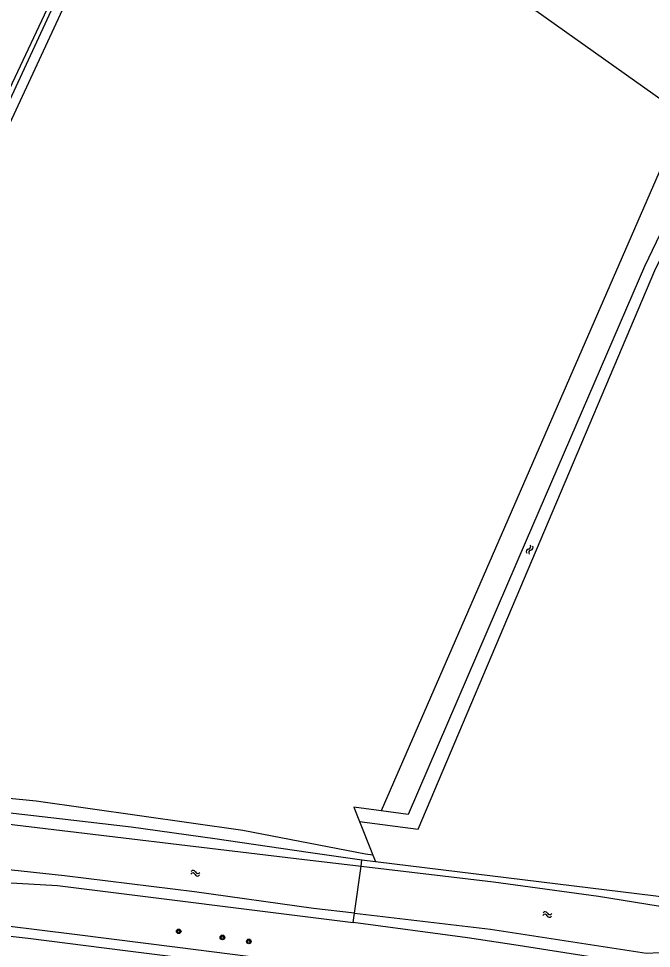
# Model space of a CAD drawing. Extents: x 133000 to 136000, y 400500 to 403500.
# Drawn here: x 134831.8 to 134941.1, y 402499.8 to 402660.3 of the extents above; entities that cross this region are included whole.
import ezdxf

# ---------------------------------------------------------------- set-up
doc = ezdxf.new("R2010")
doc.units = 0
for name, color, linetype in [('gg-knt-bronhoudergrens', 7, 'Continuous'), ('gg-knt-onverhard', 7, 'Continuous'), ('gg-knt-verharding', 7, 'Continuous'), ('gg-knt-verharding nz', 7, 'Continuous'), ('gg-kntw-bovenkant insteek waterloop', 7, 'Continuous'), ('gg-kntw-waterlijn', 7, 'Continuous'), ('gt-grn-groengrens', 7, 'Continuous'), ('gt-grn-vlakafsluiter', 7, 'Continuous'), ('gt-symb-boom', 7, 'Continuous'), ('gt-symb-watersymbool', 7, 'Continuous'), ('gx-grn-maaiveld', 7, 'Continuous')]:
    doc.layers.add(name, color=color, linetype=linetype)

# ---------------------------------------------------------------- blocks, each defined once
blk = doc.blocks.new('gt0-BOOM')
at = {"layer": 'gt-symb-boom'}
for radius in [0.4, 0.2]:
    blk.add_circle((0, 0), radius, dxfattribs=at)
blk = doc.blocks.new('gt0-WA')
at = {"layer": 'gt-symb-watersymbool'}
for centre, start, end in [((-0.32, 0.02), 28.0725, 151.9275), ((0.43, 0.42), 208.0725, 331.9275), ((-0.32, -0.43), 28.0725, 151.9275), ((0.43, -0.03), 208.0725, 331.9275)]:
    blk.add_arc(centre, 0.425, start, end, dxfattribs=at)

msp = doc.modelspace()

# ---------------------------------------------------------------- linework, layer by layer
at = {"layer": 'gg-knt-bronhoudergrens'}
msp.add_lwpolyline([(134914.66, 402728.08), (134910.39, 402721.34), (134905.8, 402724.66), (134881.68, 402689.66), (134946.71, 402643.55), (134894.41, 402523.51)], dxfattribs=at)
at = {"layer": 'gg-knt-onverhard'}
msp.add_lwpolyline([(134776.65, 402530.95), (134777.32, 402533.22), (134800.68, 402585.48), (134857.93, 402706.95), (134864.46, 402720.95)], dxfattribs=at)
at = {"layer": 'gg-knt-verharding'}
msp.add_lwpolyline([(134781.21, 402508.59), (134806.4, 402506.38), (134823.74, 402504.43), (134841.44, 402502.26), (134859.23, 402500.02), (134877.36, 402497.72), (134895.64, 402495.38), (134914.77, 402492.96), (134945.14, 402489.07)], dxfattribs=at)
at = {"layer": 'gg-knt-verharding nz'}
msp.add_lwpolyline([(135055.72, 402472.87), (135042.19, 402474.64), (135021.47, 402477.36), (135004.83, 402479.58), (134983.91, 402481.95), (134969.42, 402484.09), (134948.45, 402486.83), (134925.77, 402489.78), (134906.83, 402492.27), (134890.06, 402494.36), (134864.93, 402497.53), (134850.23, 402499.39), (134833.48, 402501.49), (134816.89, 402503.36), (134798.14, 402505.33), (134781.03, 402506.62)], dxfattribs=at)
at = {"layer": 'gg-kntw-bovenkant insteek waterloop'}
for p, q in [((134894.41, 402523.51), (134889.71, 402524.15)), ((134889.71, 402524.15), (134890.7, 402521.67)), ((134891.1, 402515.05), (134893.45, 402514.76))]:
    msp.add_line(p, q, dxfattribs=at)
for points in [[(134864.81, 402720.79), (134818.85, 402621.64), (134799.64, 402582.35), (134781.15, 402537.53), (134778.48, 402530.74)], [(134780.14, 402530.57), (134782.64, 402536.93), (134801.1, 402581.69), (134820.39, 402620.93), (134866.37, 402720.07)], [(134955.14, 402644.51), (134953.31, 402645.42), (134939.89, 402617.5), (134919.49, 402570.18), (134899.1, 402522.87), (134894.41, 402523.51)], [(134890.7, 402521.67), (134900.82, 402520.35), (134921.26, 402568.57), (134941.7, 402616.79), (134955.14, 402644.51)]]:
    msp.add_lwpolyline(points, dxfattribs=at)
at = {"layer": 'gg-kntw-waterlijn'}
for points in [[(134889.82, 402505.85), (134882.75, 402506.69), (134862.19, 402509.54), (134839.74, 402512.33), (134828.47, 402513.51), (134818.27, 402513.83), (134802.88, 402515.06), (134778.5, 402516.32), (134777.52, 402517.41), (134777.57, 402518.65), (134777.68, 402521.3), (134777.97, 402523.12), (134778.94, 402524.08), (134780.27, 402524.45), (134797.47, 402523.6), (134808.67, 402523.04), (134829.7, 402521.3), (134879.77, 402515.33), (134890.95, 402513.99)], [(134890.95, 402513.99), (134913.85, 402511.26), (134931.99, 402508.79), (134942.25, 402507.15), (134944.26, 402506.64), (134945.15, 402505.72), (134945.32, 402504.49), (134945.24, 402503.63)], [(134889.82, 402505.85), (134913.3, 402503.08), (134940.29, 402498.99), (134942.49, 402499.09), (134943.7, 402499.53), (134944.38, 402500.61), (134945.06, 402501.7), (134945.13, 402502.43)]]:
    msp.add_lwpolyline(points, dxfattribs=at)
at = {"layer": 'gt-grn-groengrens'}
for p, q in [((134890.7, 402521.67), (134892.83, 402516.34)), ((134892.83, 402516.34), (134893.01, 402515.86)), ((134893.01, 402515.86), (134893.45, 402514.76))]:
    msp.add_line(p, q, dxfattribs=at)
msp.add_lwpolyline([(134893.01, 402515.86), (134891.73, 402516.03), (134870.55, 402520.14), (134834.87, 402525.18), (134801.55, 402528.47), (134780.14, 402530.57)], dxfattribs=at)
at = {"layer": 'gt-grn-vlakafsluiter'}
for p, q in [((134890.95, 402513.99), (134891.1, 402515.05)), ((134889.82, 402505.85), (134890.95, 402513.99)), ((134889.59, 402504.23), (134889.82, 402505.85))]:
    msp.add_line(p, q, dxfattribs=at)
at = {"layer": 'gx-grn-maaiveld'}
for points in [[(134778.36, 402526.03), (134777.49, 402525.97), (134776.66, 402525.71), (134776.17, 402525.19), (134775.59, 402523.98), (134775.41, 402522.62), (134775.37, 402520.79), (134775.33, 402518.79), (134775.56, 402516.13), (134776.08, 402515.06), (134777.16, 402514.13), (134838.51, 402510.65), (134889.59, 402504.23)], [(134778.36, 402526.03), (134785.81, 402525.91), (134808.28, 402524.96), (134817.05, 402524.48), (134826.34, 402523.64), (134838.85, 402522.21), (134851.25, 402520.75), (134865.73, 402518.73), (134881.8, 402516.42), (134891.1, 402515.05)], [(134893.45, 402514.76), (134941.87, 402508.85), (134944.6, 402508.44)], [(134944.6, 402508.44), (134945.59, 402507.95), (134946.59, 402507.15), (134947.12, 402506.51), (134947.32, 402505.13), (134946.77, 402500.82), (134946.3, 402499.07), (134945.58, 402497.99), (134944.42, 402497.46), (134942.09, 402497.19), (134937.14, 402497.23), (134930.21, 402498.4), (134918.07, 402500.28), (134909.32, 402501.63), (134889.59, 402504.23)]]:
    msp.add_lwpolyline(points, dxfattribs=at)

# ---------------------------------------------------------------- block references
at = {"layer": 'gt-symb-boom'}
for p in [(134859.46, 402502.73), (134867.02, 402501.68), (134871.57, 402501)]:
    msp.add_blockref('gt0-BOOM', p, dxfattribs=at)
at = {"layer": 'gt-symb-watersymbool'}
for p, rotation in [((134920.06, 402568.57), 67.04963699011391), ((134862.26, 402512.78), -6.200970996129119), ((134923.07, 402505.65), -4.701808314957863)]:
    msp.add_blockref('gt0-WA', p, dxfattribs=dict(at, rotation=rotation))

doc.saveas('drawing.dxf')
